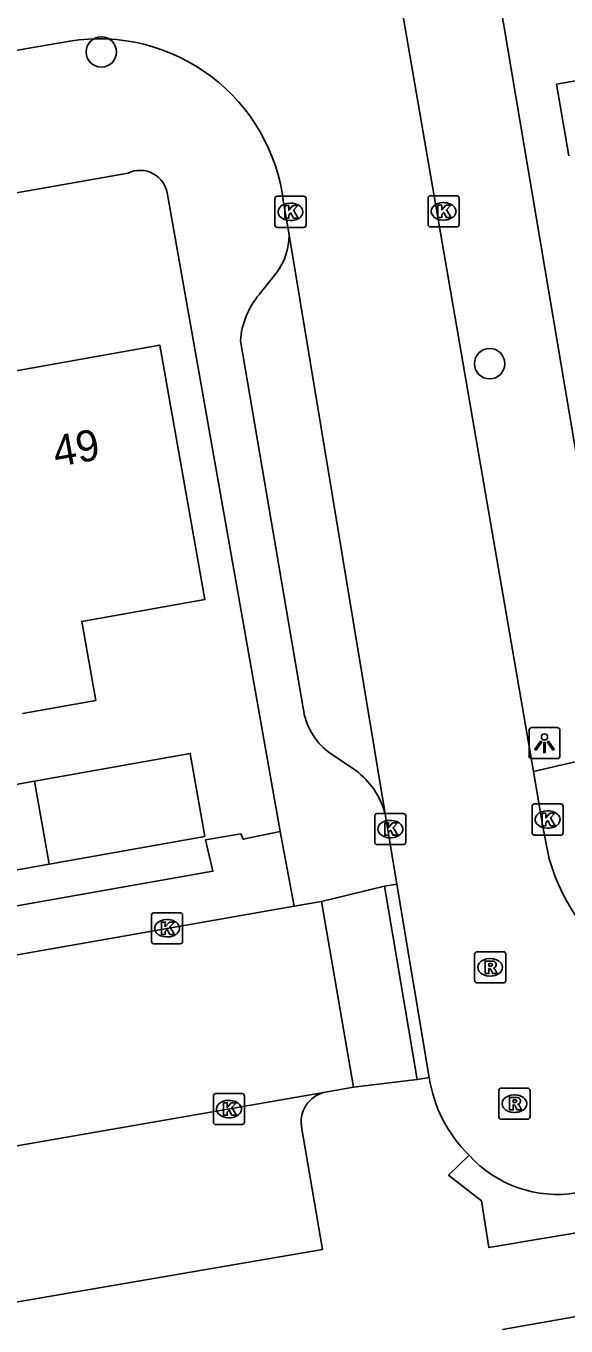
# Model space of a CAD drawing. Extents: x 162880 to 165536, y 384011 to 385179.
# Drawn here: x 164040.87 to 164058.26, y 384563.35 to 384605.16 of the extents above; entities that cross this region are included whole.
import ezdxf

# ---------------------------------------------------------------- set-up
doc = ezdxf.new("R2010")
doc.units = 0
for name, color, linetype in [('IMGEO_Boom', 7, 'Continuous'), ('IMGEO_Kolk', 7, 'Continuous'), ('IMGEO_Lichtpunt', 7, 'Continuous'), ('IMGEO_Pand', 7, 'Continuous'), ('IMGEO_Pand_nummerreeks', 7, 'Continuous'), ('IMGEO_Rijbaan_lokaal_open', 7, 'Continuous'), ('IMGEO_Rioolput', 7, 'Continuous'), ('IMGEO_Voetpad_open', 7, 'Continuous')]:
    doc.layers.add(name, color=color, linetype=linetype)

msp = doc.modelspace()

# ---------------------------------------------------------------- linework, layer by layer
at = {"layer": 'IMGEO_Boom'}
for centre in [(164043.299, 384604.326), (164055.802, 384594.301)]:
    msp.add_circle(centre, 0.489, dxfattribs=at)
at = {"layer": 'IMGEO_Kolk'}
for p, q in [((164048.89, 384598.758), (164048.89, 384599.61)), ((164048.965, 384599.684), (164049.817, 384599.684)), ((164049.891, 384599.61), (164049.891, 384598.758)), ((164053.818, 384598.774), (164053.818, 384599.626)), ((164053.893, 384599.7), (164054.745, 384599.7)), ((164054.819, 384599.626), (164054.819, 384598.774)), ((164049.378, 384599.464), (164049.403, 384599.464)), ((164054.306, 384599.48), (164054.331, 384599.48)), ((164049.401, 384598.904), (164049.376, 384598.904)), ((164054.329, 384598.92), (164054.304, 384598.92)), ((164049.817, 384598.684), (164048.965, 384598.684)), ((164054.745, 384598.7), (164053.893, 384598.7)), ((164057.168, 384579.213), (164057.168, 384580.065)), ((164057.243, 384580.139), (164058.095, 384580.139)), ((164058.169, 384580.065), (164058.169, 384579.213)), ((164052.103, 384578.906), (164052.103, 384579.758)), ((164052.178, 384579.832), (164053.03, 384579.832)), ((164052.591, 384579.612), (164052.616, 384579.612)), ((164053.104, 384579.758), (164053.104, 384578.906)), ((164057.656, 384579.919), (164057.681, 384579.919)), ((164058.095, 384579.139), (164057.243, 384579.139)), ((164057.679, 384579.359), (164057.654, 384579.359)), ((164053.03, 384578.832), (164052.178, 384578.832)), ((164052.614, 384579.052), (164052.589, 384579.052)), ((164044.991, 384576.641), (164045.843, 384576.641)), ((164044.916, 384575.715), (164044.916, 384576.567)), ((164045.404, 384576.421), (164045.429, 384576.421)), ((164045.917, 384576.567), (164045.917, 384575.715)), ((164045.427, 384575.861), (164045.402, 384575.861)), ((164045.843, 384575.641), (164044.991, 384575.641)), ((164046.909, 384569.9), (164046.909, 384570.752)), ((164046.984, 384570.826), (164047.836, 384570.826)), ((164047.91, 384570.752), (164047.91, 384569.9)), ((164047.397, 384570.606), (164047.422, 384570.606)), ((164047.42, 384570.046), (164047.395, 384570.046)), ((164047.836, 384569.826), (164046.984, 384569.826))]:
    msp.add_line(p, q, dxfattribs=at)
for points in [[(164048.89, 384598.758), (164048.89, 384599.61)], [(164048.965, 384599.684), (164049.817, 384599.684)], [(164049.891, 384599.61), (164049.891, 384598.758)], [(164053.818, 384598.774), (164053.818, 384599.626)], [(164053.893, 384599.7), (164054.745, 384599.7)], [(164054.819, 384599.626), (164054.819, 384598.774)], [(164049.211, 384599.384), (164049.334, 384599.384), (164049.334, 384599.233), (164049.464, 384599.384), (164049.628, 384599.384), (164049.482, 384599.233), (164049.635, 384598.984), (164049.483, 384598.984), (164049.398, 384599.148), (164049.334, 384599.081), (164049.334, 384598.984), (164049.211, 384598.984), (164049.211, 384599.384)], [(164054.139, 384599.4), (164054.262, 384599.4), (164054.262, 384599.249), (164054.392, 384599.4), (164054.556, 384599.4), (164054.41, 384599.249), (164054.563, 384599), (164054.411, 384599), (164054.326, 384599.164), (164054.262, 384599.097), (164054.262, 384599), (164054.139, 384599), (164054.139, 384599.4)], [(164049.817, 384598.684), (164048.965, 384598.684)], [(164054.745, 384598.7), (164053.893, 384598.7)], [(164057.168, 384579.213), (164057.168, 384580.065)], [(164057.243, 384580.139), (164058.095, 384580.139)], [(164058.169, 384580.065), (164058.169, 384579.213)], [(164052.103, 384578.906), (164052.103, 384579.758)], [(164052.178, 384579.832), (164053.03, 384579.832)], [(164052.424, 384579.532), (164052.547, 384579.532), (164052.547, 384579.381), (164052.677, 384579.532), (164052.841, 384579.532), (164052.695, 384579.381), (164052.848, 384579.132), (164052.696, 384579.132), (164052.611, 384579.296), (164052.547, 384579.229), (164052.547, 384579.132), (164052.424, 384579.132), (164052.424, 384579.532)], [(164053.104, 384579.758), (164053.104, 384578.906)], [(164057.489, 384579.839), (164057.612, 384579.839), (164057.612, 384579.688), (164057.742, 384579.839), (164057.906, 384579.839), (164057.76, 384579.688), (164057.913, 384579.439), (164057.761, 384579.439), (164057.676, 384579.603), (164057.612, 384579.536), (164057.612, 384579.439), (164057.489, 384579.439), (164057.489, 384579.839)], [(164058.095, 384579.139), (164057.243, 384579.139)], [(164053.03, 384578.832), (164052.178, 384578.832)], [(164044.991, 384576.641), (164045.843, 384576.641)], [(164044.916, 384575.715), (164044.916, 384576.567)], [(164045.237, 384576.341), (164045.36, 384576.341), (164045.36, 384576.19), (164045.49, 384576.341), (164045.654, 384576.341), (164045.508, 384576.19), (164045.661, 384575.941), (164045.509, 384575.941), (164045.424, 384576.105), (164045.36, 384576.038), (164045.36, 384575.941), (164045.237, 384575.941), (164045.237, 384576.341)], [(164045.917, 384576.567), (164045.917, 384575.715)], [(164045.843, 384575.641), (164044.991, 384575.641)], [(164046.909, 384569.9), (164046.909, 384570.752)], [(164046.984, 384570.826), (164047.836, 384570.826)], [(164047.91, 384570.752), (164047.91, 384569.9)], [(164047.23, 384570.526), (164047.353, 384570.526), (164047.353, 384570.375), (164047.483, 384570.526), (164047.647, 384570.526), (164047.501, 384570.375), (164047.654, 384570.126), (164047.502, 384570.126), (164047.417, 384570.29), (164047.353, 384570.223), (164047.353, 384570.126), (164047.23, 384570.126), (164047.23, 384570.526)], [(164047.836, 384569.826), (164046.984, 384569.826)]]:
    msp.add_lwpolyline(points, dxfattribs=at)
for centre, start, end in [((164048.967, 384599.608), 91.552, 178.448), ((164048.967, 384599.608), 91.552, 178.448), ((164049.815, 384599.608), 1.552, 88.448), ((164049.815, 384599.608), 1.552, 88.448), ((164053.895, 384599.624), 91.552, 178.448), ((164053.895, 384599.624), 91.552, 178.448), ((164054.743, 384599.624), 1.552, 88.448), ((164054.743, 384599.624), 1.552, 88.448), ((164048.967, 384598.76), 181.552, 268.448), ((164048.967, 384598.76), 181.552, 268.448), ((164049.815, 384598.76), 271.552, 358.448), ((164049.815, 384598.76), 271.552, 358.448), ((164053.895, 384598.776), 181.552, 268.448), ((164053.895, 384598.776), 181.552, 268.448), ((164054.743, 384598.776), 271.552, 358.448), ((164054.743, 384598.776), 271.552, 358.448), ((164057.245, 384580.063), 91.552, 178.448), ((164057.245, 384580.063), 91.552, 178.448), ((164058.093, 384580.063), 1.552, 88.448), ((164058.093, 384580.063), 1.552, 88.448), ((164052.18, 384579.756), 91.552, 178.448), ((164052.18, 384579.756), 91.552, 178.448), ((164053.028, 384579.756), 1.552, 88.448), ((164053.028, 384579.756), 1.552, 88.448), ((164057.245, 384579.215), 181.552, 268.448), ((164057.245, 384579.215), 181.552, 268.448), ((164058.093, 384579.215), 271.552, 358.448), ((164058.093, 384579.215), 271.552, 358.448), ((164052.18, 384578.908), 181.552, 268.448), ((164052.18, 384578.908), 181.552, 268.448), ((164053.028, 384578.908), 271.552, 358.448), ((164053.028, 384578.908), 271.552, 358.448), ((164044.993, 384576.565), 91.552, 178.448), ((164044.993, 384576.565), 91.552, 178.448), ((164045.841, 384576.565), 1.552, 88.448), ((164045.841, 384576.565), 1.552, 88.448), ((164044.993, 384575.717), 181.552, 268.448), ((164044.993, 384575.717), 181.552, 268.448), ((164045.841, 384575.717), 271.552, 358.448), ((164045.841, 384575.717), 271.552, 358.448), ((164046.986, 384570.75), 91.552, 178.448), ((164046.986, 384570.75), 91.552, 178.448), ((164047.834, 384570.75), 1.552, 88.448), ((164047.834, 384570.75), 1.552, 88.448), ((164046.986, 384569.902), 181.552, 268.448), ((164046.986, 384569.902), 181.552, 268.448), ((164047.834, 384569.902), 271.552, 358.448), ((164047.834, 384569.902), 271.552, 358.448)]:
    msp.add_arc(centre, 0.0765, start, end, dxfattribs=at)
for centre, major_axis, ratio, start_param, end_param in [((164049.377, 384599.184), (-0.387, 0.002), 0.722429, 4.712389, 7.853982), ((164049.402, 384599.184), (-0.39, 0.002), 0.717154, 1.570796, 4.712389), ((164054.305, 384599.2), (-0.387, 0.002), 0.722429, 4.712389, 7.853982), ((164054.33, 384599.2), (-0.39, 0.002), 0.717154, 1.570796, 4.712389), ((164057.655, 384579.639), (-0.387, 0.002), 0.722429, 4.712389, 7.853982), ((164052.59, 384579.332), (-0.387, 0.002), 0.722429, 4.712389, 7.853982), ((164052.615, 384579.332), (-0.39, 0.002), 0.717154, 1.570796, 4.712389), ((164057.68, 384579.639), (-0.39, 0.002), 0.717154, 1.570796, 4.712389), ((164045.403, 384576.141), (-0.387, 0.002), 0.722429, 4.712389, 7.853982), ((164045.428, 384576.141), (-0.39, 0.002), 0.717154, 1.570796, 4.712389), ((164047.396, 384570.326), (-0.387, 0.002), 0.722429, 4.712389, 7.853982), ((164047.421, 384570.326), (-0.39, 0.002), 0.717154, 1.570796, 4.712389)]:
    msp.add_ellipse(centre, major_axis=major_axis, ratio=ratio, start_param=start_param, end_param=end_param, dxfattribs=at)
at = {"layer": 'IMGEO_Lichtpunt'}
for p, q in [((164057.07, 384582.499), (164057.07, 384581.692)), ((164057.07, 384582.499), (164057.07, 384581.692)), ((164057.972, 384582.594), (164057.164, 384582.594)), ((164057.972, 384582.594), (164057.164, 384582.594)), ((164058.066, 384581.692), (164058.066, 384582.499)), ((164058.066, 384581.692), (164058.066, 384582.499)), ((164057.164, 384581.598), (164057.972, 384581.598)), ((164057.164, 384581.598), (164057.972, 384581.598))]:
    msp.add_line(p, q, dxfattribs=at)
for points in [[(164057.444, 384582.163), (164057.483, 384582.135), (164057.295, 384581.873), (164057.257, 384581.9), (164057.444, 384582.163)], [(164057.546, 384582.115), (164057.593, 384582.115), (164057.593, 384581.793), (164057.546, 384581.793), (164057.546, 384582.115)], [(164057.656, 384582.135), (164057.694, 384582.162), (164057.881, 384581.9), (164057.842, 384581.872), (164057.656, 384582.135)]]:
    msp.add_lwpolyline(points, dxfattribs=at)
msp.add_circle((164057.569, 384582.297), 0.0994, dxfattribs=at)
for centre, start, end in [((164057.164, 384582.499), 90, 180), ((164057.164, 384582.499), 90, 180), ((164057.972, 384582.499), 0, 90), ((164057.972, 384582.499), 0, 90), ((164057.164, 384581.692), 180, 270), ((164057.164, 384581.692), 180, 270), ((164057.972, 384581.692), 270, 0), ((164057.972, 384581.692), 270, 360)]:
    msp.add_arc(centre, 0.0946, start, end, dxfattribs=at)
at = {"layer": 'IMGEO_Pand'}
for points in [[(164058.354, 384600.991), (164057.955, 384603.286), (164060.609, 384603.747), (164059.927, 384607.671)], [(164038.857, 384593.774), (164045.182, 384594.899), (164046.637, 384586.715), (164042.669, 384586.009), (164043.12, 384583.471), (164040.763, 384583.051)], [(164041.15, 384580.874), (164046.161, 384581.766), (164046.637, 384579.093), (164041.625, 384578.202)], [(164041.625, 384578.202), (164036.507, 384577.292), (164036.032, 384579.964), (164041.15, 384580.874)], [(164041.15, 384580.874), (164041.625, 384578.202)]]:
    msp.add_lwpolyline(points, dxfattribs=at)
at = {"layer": 'IMGEO_Rijbaan_lokaal_open'}
for points in [[(164051.994, 384611.372), (164057.213, 384581.187)], [(164042.286, 384604.676), (164036.154, 384603.621)], [(164049.348, 384598.44), (164049.169, 384599.49)], [(164049.348, 384598.44), (164052.434, 384579.825)], [(164057.718, 384578.375), (164057.53, 384579.354), (164057.213, 384581.187)], [(164052.815, 384577.558), (164052.434, 384579.825)], [(164052.815, 384577.558), (164053.86, 384571.338)], [(164050.388, 384577.002), (164049.509, 384576.849)], [(164051.421, 384571.029), (164050.388, 384577.002)], [(164049.509, 384576.849), (164045.417, 384576.139), (164000, 384568.172), (163984.517, 384565.438)], [(164019.718, 384565.52), (164050.517, 384570.867)], [(164050.517, 384570.867), (164051.421, 384571.029)]]:
    msp.add_lwpolyline(points, dxfattribs=at)
for centre, radius, start, end in [((164043.227, 384598.764), 5.986, 6.9637, 99.0439), ((164063.998, 384580.208), 6.542, 196.2719, 278.6102), ((164058.219, 384571.999), 4.409, 188.6287, 225.7786), ((164057.98, 384571.399), 3.819, 222.0578, 279.3606)]:
    msp.add_arc(centre, radius, start, end, dxfattribs=at)
at = {"layer": 'IMGEO_Rioolput'}
for p, q in [((164055.394, 384575.384), (164056.246, 384575.384)), ((164055.319, 384574.458), (164055.319, 384575.31)), ((164055.807, 384575.164), (164055.832, 384575.164)), ((164056.32, 384575.31), (164056.32, 384574.458)), ((164055.83, 384574.604), (164055.805, 384574.604)), ((164056.246, 384574.384), (164055.394, 384574.384)), ((164056.101, 384570.074), (164056.101, 384570.926)), ((164056.176, 384571), (164057.028, 384571)), ((164056.589, 384570.78), (164056.614, 384570.78)), ((164057.102, 384570.926), (164057.102, 384570.074)), ((164057.028, 384570), (164056.176, 384570)), ((164056.612, 384570.22), (164056.587, 384570.22))]:
    msp.add_line(p, q, dxfattribs=at)
for points in [[(164055.394, 384575.384), (164056.246, 384575.384)], [(164055.319, 384574.458), (164055.319, 384575.31)], [(164055.908, 384575.082), (164055.656, 384575.084), (164055.656, 384574.684)], [(164055.834, 384575.003), (164055.78, 384575.003), (164055.78, 384574.922)], [(164055.78, 384574.922), (164055.832, 384574.922)], [(164056.32, 384575.31), (164056.32, 384574.458)], [(164055.656, 384574.684), (164055.78, 384574.684), (164055.78, 384574.846), (164055.791, 384574.846)], [(164055.838, 384574.817), (164055.909, 384574.684), (164056.049, 384574.684), (164055.984, 384574.81)], [(164056.246, 384574.384), (164055.394, 384574.384)], [(164056.101, 384570.074), (164056.101, 384570.926)], [(164056.176, 384571), (164057.028, 384571)], [(164057.102, 384570.926), (164057.102, 384570.074)], [(164056.69, 384570.698), (164056.438, 384570.7), (164056.438, 384570.3)], [(164056.438, 384570.3), (164056.562, 384570.3), (164056.562, 384570.462), (164056.573, 384570.462)], [(164056.616, 384570.619), (164056.562, 384570.619), (164056.562, 384570.538)], [(164056.562, 384570.538), (164056.614, 384570.538)], [(164056.62, 384570.433), (164056.691, 384570.3), (164056.831, 384570.3), (164056.766, 384570.426)], [(164057.028, 384570), (164056.176, 384570)]]:
    msp.add_lwpolyline(points, dxfattribs=at)
for centre, radius, start, end in [((164055.396, 384575.308), 0.0765, 91.552, 178.448), ((164055.396, 384575.308), 0.0765, 91.552, 178.448), ((164056.244, 384575.308), 0.0765, 1.552, 88.448), ((164056.244, 384575.308), 0.0765, 1.552, 88.448), ((164055.816, 384575.111), 0.19, 274.7715, 282.9687), ((164055.84, 384574.907), 0.0964, 77.0061, 93.1865), ((164055.854, 384574.964), 0.0378, 276.6634, 79.6772), ((164055.907, 384574.972), 0.109, 350.3612, 89.416), ((164055.905, 384574.972), 0.112, 277.5842, 350.9817), ((164055.79, 384574.793), 0.0533, 26.0293, 88.6989), ((164055.889, 384574.757), 0.108, 29.5134, 73.7905), ((164055.396, 384574.46), 0.0765, 181.552, 268.448), ((164055.396, 384574.46), 0.0765, 181.552, 268.448), ((164056.244, 384574.46), 0.0765, 271.552, 358.448), ((164056.244, 384574.46), 0.0765, 271.552, 358.448), ((164056.178, 384570.924), 0.0765, 91.552, 178.448), ((164056.178, 384570.924), 0.0765, 91.552, 178.448), ((164057.026, 384570.924), 0.0765, 1.552, 88.448), ((164057.026, 384570.924), 0.0765, 1.552, 88.448), ((164056.572, 384570.409), 0.0533, 26.0293, 88.6989), ((164056.598, 384570.727), 0.19, 274.7715, 282.9687), ((164056.622, 384570.523), 0.0964, 77.0061, 93.1865), ((164056.636, 384570.58), 0.0378, 276.6634, 79.6772), ((164056.689, 384570.588), 0.109, 350.3612, 89.416), ((164056.687, 384570.588), 0.112, 277.5842, 350.9817), ((164056.671, 384570.373), 0.108, 29.5134, 73.7905), ((164056.178, 384570.076), 0.0765, 181.552, 268.448), ((164056.178, 384570.076), 0.0765, 181.552, 268.448), ((164057.026, 384570.076), 0.0765, 271.552, 358.448), ((164057.026, 384570.076), 0.0765, 271.552, 358.448)]:
    msp.add_arc(centre, radius, start, end, dxfattribs=at)
for centre, major_axis, ratio, start_param, end_param in [((164055.806, 384574.884), (-0.387, 0.002), 0.722429, 4.712389, 7.853982), ((164055.831, 384574.884), (-0.39, 0.002), 0.717154, 1.570796, 4.712389), ((164056.588, 384570.5), (-0.387, 0.002), 0.722429, 4.712389, 7.853982), ((164056.613, 384570.5), (-0.39, 0.002), 0.717154, 1.570796, 4.712389)]:
    msp.add_ellipse(centre, major_axis=major_axis, ratio=ratio, start_param=start_param, end_param=end_param, dxfattribs=at)
at = {"layer": 'IMGEO_Voetpad_open'}
for points in [[(164059.975, 384583.218), (164050.656, 384638.318)], [(163982.893, 384589.652), (164000, 384592.662), (164044.161, 384600.433)], [(164045.432, 384599.746), (164049.061, 384579.249)], [(164048.387, 384596.526), (164048.935, 384597.221)], [(164049.799, 384583.224), (164047.777, 384595.035)], [(164057.213, 384581.187), (164061.463, 384582.166)], [(164051.491, 384581.212), (164050.608, 384581.813)], [(164049.061, 384579.249), (164047.872, 384579.007), (164047.792, 384579.176), (164046.653, 384578.984), (164046.895, 384577.975), (164000, 384569.693), (163986.02, 384567.224), (163985.769, 384568.367)], [(164049.509, 384576.849), (164049.061, 384579.249)], [(164052.412, 384577.49), (164050.388, 384577.002)], [(164052.412, 384577.49), (164052.815, 384577.558)], [(164053.471, 384571.272), (164052.412, 384577.49)], [(164051.421, 384571.029), (164053.471, 384571.272)], [(164053.471, 384571.272), (164053.86, 384571.338)], [(164020.921, 384564.744), (164021.608, 384560.862), (164050.418, 384565.813), (164049.758, 384569.693)], [(164055.144, 384568.84), (164054.482, 384568.2), (164055.54, 384567.374), (164055.781, 384565.87), (164059.358, 384566.478), (164059.135, 384567.739)], [(164059.813, 384563.868), (164056.22, 384563.235)]]:
    msp.add_lwpolyline(points, dxfattribs=at)
for centre, radius, start, end in [((164044.544, 384599.622), 0.897, 7.9548, 115.2611), ((164047.304, 384598.453), 2.044, 322.9306, 359.6364), ((164050.354, 384594.851), 2.583, 139.5817, 175.9173), ((164051.901, 384583.492), 2.119, 187.2553, 232.4005), ((164049.998, 384579.183), 2.519, 14.763, 53.6594), ((164050.7, 384569.916), 0.968, 100.8929, 193.3411)]:
    msp.add_arc(centre, radius, start, end, dxfattribs=at)

# ---------------------------------------------------------------- texts
at = {"layer": 'IMGEO_Pand_nummerreeks'}
msp.add_text('49', height=1, rotation=10.0914, dxfattribs=at).set_placement((164041.84, 384590.973))

doc.saveas('drawing.dxf')
